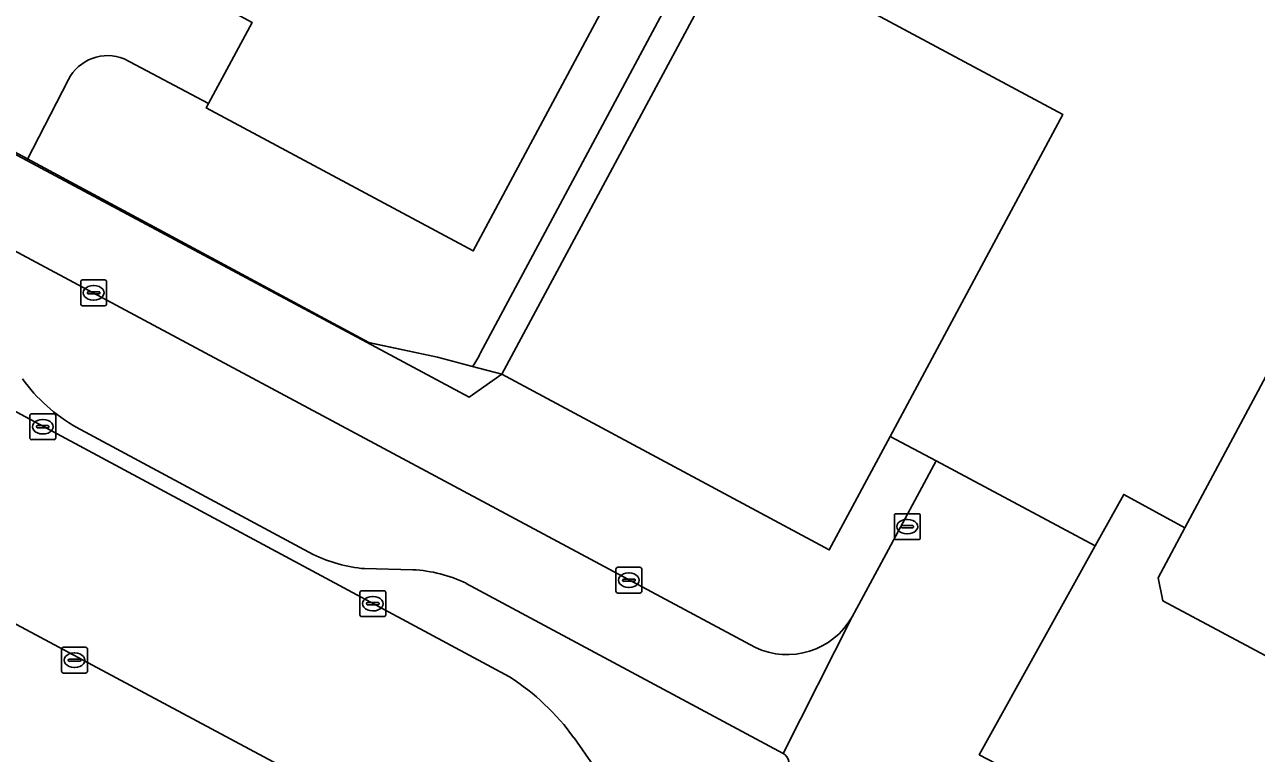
# Model space of a CAD drawing. Extents: x 159489 to 160304, y 383825 to 384531.
# Drawn here: x 159944.45 to 159992.1, y 383959.68 to 383987.85 of the extents above; entities that cross this region are included whole.
import ezdxf

# ---------------------------------------------------------------- set-up
doc = ezdxf.new("R2010")
doc.units = 0
for name, color, linetype in [('IMGEO_Hek', 7, 'Continuous'), ('IMGEO_Kolk', 7, 'Continuous'), ('IMGEO_Pand', 7, 'Continuous'), ('IMGEO_Parkeervlak_open', 7, 'Continuous'), ('IMGEO_Rijbaan_lokaal_open', 7, 'Continuous'), ('IMGEO_Verkeerseiland_open', 7, 'Continuous'), ('IMGEO_Voetpad_open', 7, 'Continuous')]:
    doc.layers.add(name, color=color, linetype=linetype)

msp = doc.modelspace()

# ---------------------------------------------------------------- linework, layer by layer
at = {"layer": 'IMGEO_Hek'}
for points in [[(159960.419, 383974.995), (159957.768, 383975.557), (159940.811, 383984.67), (159941.65, 383986.331), (159941.897, 383986.82), (159943.176, 383988.858), (159945.067, 383992.358)], [(159960.419, 383974.995), (159961.78, 383974.634)], [(159961.78, 383974.634), (159962.916, 383974.333)]]:
    msp.add_lwpolyline(points, dxfattribs=at)
at = {"layer": 'IMGEO_Kolk'}
for p, q in [((159946.622, 383977.054), (159946.622, 383977.906)), ((159946.697, 383977.98), (159947.549, 383977.98)), ((159947.11, 383977.76), (159947.135, 383977.76)), ((159947.623, 383977.906), (159947.623, 383977.054)), ((159946.881, 383977.474), (159946.881, 383977.486)), ((159947.319, 383977.437), (159946.921, 383977.437)), ((159946.924, 383977.523), (159947.322, 383977.523)), ((159947.133, 383977.2), (159947.108, 383977.2)), ((159947.365, 383977.486), (159947.365, 383977.474)), ((159947.549, 383976.98), (159946.697, 383976.98)), ((159944.728, 383972.804), (159945.58, 383972.804)), ((159944.653, 383971.878), (159944.653, 383972.73)), ((159944.912, 383972.298), (159944.912, 383972.31)), ((159944.955, 383972.347), (159945.353, 383972.347)), ((159945.141, 383972.584), (159945.166, 383972.584)), ((159945.396, 383972.31), (159945.396, 383972.298)), ((159945.654, 383972.73), (159945.654, 383971.878)), ((159945.35, 383972.261), (159944.952, 383972.261)), ((159945.164, 383972.024), (159945.139, 383972.024)), ((159945.58, 383971.804), (159944.728, 383971.804)), ((159978.098, 383968.015), (159978.098, 383968.867)), ((159978.173, 383968.941), (159979.025, 383968.941)), ((159978.4, 383968.484), (159978.798, 383968.484)), ((159978.586, 383968.721), (159978.611, 383968.721)), ((159979.099, 383968.867), (159979.099, 383968.015)), ((159978.357, 383968.435), (159978.357, 383968.447)), ((159978.795, 383968.398), (159978.397, 383968.398)), ((159978.609, 383968.161), (159978.584, 383968.161)), ((159978.841, 383968.447), (159978.841, 383968.435)), ((159979.025, 383967.941), (159978.173, 383967.941)), ((159967.328, 383965.944), (159967.328, 383966.796)), ((159967.403, 383966.87), (159968.255, 383966.87)), ((159967.816, 383966.65), (159967.841, 383966.65)), ((159968.329, 383966.796), (159968.329, 383965.944)), ((159967.587, 383966.364), (159967.587, 383966.376)), ((159968.025, 383966.327), (159967.627, 383966.327)), ((159967.63, 383966.413), (159968.028, 383966.413)), ((159968.071, 383966.376), (159968.071, 383966.364)), ((159957.424, 383965.037), (159957.424, 383965.889)), ((159957.499, 383965.963), (159958.351, 383965.963)), ((159957.912, 383965.743), (159957.937, 383965.743)), ((159958.425, 383965.889), (159958.425, 383965.037)), ((159968.255, 383965.87), (159967.403, 383965.87)), ((159967.839, 383966.09), (159967.814, 383966.09)), ((159957.683, 383965.457), (159957.683, 383965.469)), ((159958.121, 383965.42), (159957.723, 383965.42)), ((159957.726, 383965.506), (159958.124, 383965.506)), ((159957.935, 383965.183), (159957.91, 383965.183)), ((159958.167, 383965.469), (159958.167, 383965.457)), ((159958.351, 383964.963), (159957.499, 383964.963)), ((159945.959, 383963.777), (159946.811, 383963.777)), ((159945.884, 383962.851), (159945.884, 383963.703)), ((159946.143, 383963.271), (159946.143, 383963.283)), ((159946.186, 383963.32), (159946.584, 383963.32)), ((159946.372, 383963.557), (159946.397, 383963.557)), ((159946.627, 383963.283), (159946.627, 383963.271)), ((159946.885, 383963.703), (159946.885, 383962.851)), ((159946.811, 383962.777), (159945.959, 383962.777)), ((159946.581, 383963.234), (159946.183, 383963.234)), ((159946.395, 383962.997), (159946.37, 383962.997))]:
    msp.add_line(p, q, dxfattribs=at)
for points in [[(159946.622, 383977.054), (159946.622, 383977.906)], [(159946.697, 383977.98), (159947.549, 383977.98)], [(159947.623, 383977.906), (159947.623, 383977.054)], [(159947.549, 383976.98), (159946.697, 383976.98)], [(159944.728, 383972.804), (159945.58, 383972.804)], [(159944.653, 383971.878), (159944.653, 383972.73)], [(159945.654, 383972.73), (159945.654, 383971.878)], [(159945.58, 383971.804), (159944.728, 383971.804)], [(159978.098, 383968.015), (159978.098, 383968.867)], [(159978.173, 383968.941), (159979.025, 383968.941)], [(159979.099, 383968.867), (159979.099, 383968.015)], [(159979.025, 383967.941), (159978.173, 383967.941)], [(159967.328, 383965.944), (159967.328, 383966.796)], [(159967.403, 383966.87), (159968.255, 383966.87)], [(159968.329, 383966.796), (159968.329, 383965.944)], [(159957.424, 383965.037), (159957.424, 383965.889)], [(159957.499, 383965.963), (159958.351, 383965.963)], [(159958.425, 383965.889), (159958.425, 383965.037)], [(159968.255, 383965.87), (159967.403, 383965.87)], [(159958.351, 383964.963), (159957.499, 383964.963)], [(159945.959, 383963.777), (159946.811, 383963.777)], [(159945.884, 383962.851), (159945.884, 383963.703)], [(159946.885, 383963.703), (159946.885, 383962.851)], [(159946.811, 383962.777), (159945.959, 383962.777)]]:
    msp.add_lwpolyline(points, dxfattribs=at)
for centre, radius, start, end in [((159946.699, 383977.904), 0.0765, 91.552, 178.448), ((159946.699, 383977.904), 0.0765, 91.552, 178.448), ((159947.547, 383977.904), 0.0765, 1.552, 88.448), ((159947.547, 383977.904), 0.0765, 1.552, 88.448), ((159946.921, 383977.483), 0.0403, 85.8775, 175.7526), ((159946.918, 383977.473), 0.0366, 178.938, 274.7102), ((159947.322, 383977.48), 0.043, 264.8664, 352.4533), ((159947.326, 383977.485), 0.0386, 1.7309, 96.639), ((159946.699, 383977.056), 0.0765, 181.552, 268.448), ((159946.699, 383977.056), 0.0765, 181.552, 268.448), ((159947.547, 383977.056), 0.0765, 271.552, 358.448), ((159947.547, 383977.056), 0.0765, 271.552, 358.448), ((159944.73, 383972.728), 0.0765, 91.552, 178.448), ((159944.73, 383972.728), 0.0765, 91.552, 178.448), ((159945.578, 383972.728), 0.0765, 1.552, 88.448), ((159945.578, 383972.728), 0.0765, 1.552, 88.448), ((159944.952, 383972.307), 0.0403, 85.8775, 175.7526), ((159944.949, 383972.297), 0.0366, 178.938, 274.7102), ((159945.353, 383972.304), 0.043, 264.8664, 352.4533), ((159945.357, 383972.309), 0.0386, 1.7309, 96.639), ((159944.73, 383971.88), 0.0765, 181.552, 268.448), ((159944.73, 383971.88), 0.0765, 181.552, 268.448), ((159945.578, 383971.88), 0.0765, 271.552, 358.448), ((159945.578, 383971.88), 0.0765, 271.552, 358.448), ((159978.175, 383968.865), 0.0765, 91.552, 178.448), ((159978.175, 383968.865), 0.0765, 91.552, 178.448), ((159978.397, 383968.444), 0.0403, 85.8775, 175.7526), ((159978.802, 383968.446), 0.0386, 1.7309, 96.639), ((159979.023, 383968.865), 0.0765, 1.552, 88.448), ((159979.023, 383968.865), 0.0765, 1.552, 88.448), ((159978.175, 383968.017), 0.0765, 181.552, 268.448), ((159978.175, 383968.017), 0.0765, 181.552, 268.448), ((159978.394, 383968.434), 0.0366, 178.938, 274.7102), ((159978.798, 383968.441), 0.043, 264.8664, 352.4533), ((159979.023, 383968.017), 0.0765, 271.552, 358.448), ((159979.023, 383968.017), 0.0765, 271.552, 358.448), ((159967.405, 383966.794), 0.0765, 91.552, 178.448), ((159967.405, 383966.794), 0.0765, 91.552, 178.448), ((159968.253, 383966.794), 0.0765, 1.552, 88.448), ((159968.253, 383966.794), 0.0765, 1.552, 88.448), ((159967.627, 383966.373), 0.0403, 85.8775, 175.7526), ((159967.624, 383966.363), 0.0366, 178.938, 274.7102), ((159968.028, 383966.37), 0.043, 264.8664, 352.4533), ((159968.032, 383966.375), 0.0386, 1.7309, 96.639), ((159957.501, 383965.887), 0.0765, 91.552, 178.448), ((159957.501, 383965.887), 0.0765, 91.552, 178.448), ((159958.349, 383965.887), 0.0765, 1.552, 88.448), ((159958.349, 383965.887), 0.0765, 1.552, 88.448), ((159967.405, 383965.946), 0.0765, 181.552, 268.448), ((159967.405, 383965.946), 0.0765, 181.552, 268.448), ((159968.253, 383965.946), 0.0765, 271.552, 358.448), ((159968.253, 383965.946), 0.0765, 271.552, 358.448), ((159957.723, 383965.466), 0.0403, 85.8775, 175.7526), ((159957.72, 383965.456), 0.0366, 178.938, 274.7102), ((159958.124, 383965.463), 0.043, 264.8664, 352.4533), ((159958.128, 383965.468), 0.0386, 1.7309, 96.639), ((159957.501, 383965.039), 0.0765, 181.552, 268.448), ((159957.501, 383965.039), 0.0765, 181.552, 268.448), ((159958.349, 383965.039), 0.0765, 271.552, 358.448), ((159958.349, 383965.039), 0.0765, 271.552, 358.448), ((159945.961, 383963.701), 0.0765, 91.552, 178.448), ((159945.961, 383963.701), 0.0765, 91.552, 178.448), ((159946.809, 383963.701), 0.0765, 1.552, 88.448), ((159946.809, 383963.701), 0.0765, 1.552, 88.448), ((159946.183, 383963.28), 0.0403, 85.8775, 175.7526), ((159946.18, 383963.27), 0.0366, 178.938, 274.7102), ((159946.584, 383963.277), 0.043, 264.8664, 352.4533), ((159946.588, 383963.282), 0.0386, 1.7309, 96.639), ((159945.961, 383962.853), 0.0765, 181.552, 268.448), ((159945.961, 383962.853), 0.0765, 181.552, 268.448), ((159946.809, 383962.853), 0.0765, 271.552, 358.448), ((159946.809, 383962.853), 0.0765, 271.552, 358.448)]:
    msp.add_arc(centre, radius, start, end, dxfattribs=at)
for centre, major_axis, ratio, start_param, end_param in [((159947.109, 383977.48), (-0.387, 0.002), 0.722429, 4.712389, 7.853982), ((159947.134, 383977.48), (-0.39, 0.002), 0.717154, 1.570796, 4.712389), ((159945.14, 383972.304), (-0.387, 0.002), 0.722429, 4.712389, 7.853982), ((159945.165, 383972.304), (-0.39, 0.002), 0.717154, 1.570796, 4.712389), ((159978.585, 383968.441), (-0.387, 0.002), 0.722429, 4.712389, 7.853982), ((159978.61, 383968.441), (-0.39, 0.002), 0.717154, 1.570796, 4.712389), ((159967.815, 383966.37), (-0.387, 0.002), 0.722429, 4.712389, 7.853982), ((159967.84, 383966.37), (-0.39, 0.002), 0.717154, 1.570796, 4.712389), ((159957.911, 383965.463), (-0.387, 0.002), 0.722429, 4.712389, 7.853982), ((159957.936, 383965.463), (-0.39, 0.002), 0.717154, 1.570796, 4.712389), ((159946.371, 383963.277), (-0.387, 0.002), 0.722429, 4.712389, 7.853982), ((159946.396, 383963.277), (-0.39, 0.002), 0.717154, 1.570796, 4.712389)]:
    msp.add_ellipse(centre, major_axis=major_axis, ratio=ratio, start_param=start_param, end_param=end_param, dxfattribs=at)
at = {"layer": 'IMGEO_Pand'}
for points in [[(159970.847, 383995.975), (159970.69, 383996.059), (159971.109, 383996.83), (159971.261, 383996.749), (159973.002, 384000), (159974.399, 384002.609), (159967.72, 384006.179), (159969.459, 384009.45), (159959.26, 384014.929), (159951.266, 384000), (159946.709, 383991.489), (159953.26, 383987.929), (159951.571, 383984.798), (159951.48, 383984.63), (159961.809, 383979.099)], [(159962.916, 383974.333), (159975.582, 383967.539), (159977.936, 383971.927), (159984.614, 383984.377), (159971.948, 383991.171)]]:
    msp.add_lwpolyline(points, close=True, dxfattribs=at)
msp.add_lwpolyline([(160002.95, 383993.83), (159989.335, 383968.396), (159988.299, 383966.46), (159988.489, 383965.57), (159995.29, 383961.94)], dxfattribs=at)
at = {"layer": 'IMGEO_Parkeervlak_open'}
msp.add_lwpolyline([(159964.75, 383953.635), (159943.014, 383965.254)], dxfattribs=at)
at = {"layer": 'IMGEO_Rijbaan_lokaal_open'}
for points in [[(159977.092, 384003.181), (159975.389, 384000), (159962.086, 383975.156)], [(159961.78, 383974.634), (159962.916, 383974.333), (159971.948, 383991.171), (159984.614, 383984.377), (159977.936, 383971.927), (159979.718, 383970.987), (159985.866, 383967.699), (159986.97, 383969.685), (159989.335, 383968.396), (160002.95, 383993.83)], [(159972.703, 383963.779), (159940.714, 383980.899)], [(159963.214, 383962.638), (159940.323, 383974.922), (159938.78, 383972.181), (159939.978, 383971.54)], [(159946.446, 383972.289), (159955.617, 383967.369)], [(160045.074, 383926.114), (159993.67, 383953.619), (159993.5, 383953.314), (159981.38, 383959.622), (159983.843, 383964.058), (159985.866, 383967.699), (159979.718, 383970.987), (159977.689, 383967.227), (159976.466, 383964.959), (159973.791, 383959.676)], [(159957.6, 383966.817), (159959.47, 383966.772)], [(159961.533, 383966.249), (159973.626, 383959.764), (159973.791, 383959.676), (159976.466, 383964.959)], [(159942.38, 383965.607), (159942.973, 383965.276), (159943.014, 383965.254), (159964.75, 383953.635), (159964.794, 383953.612), (159965.591, 383953.183)], [(159967.668, 383957.449), (159965.705, 383960.275)]]:
    msp.add_lwpolyline(points, dxfattribs=at)
for centre, radius, start, end in [((159959.683, 383976.214), 2.625, 323.0029, 336.2389), ((159949.724, 383978.021), 6.603, 215.8358, 240.2355), ((159958.064, 383972.323), 5.526, 243.7103, 265.1789), ((159959.236, 383961.518), 5.26, 64.1016, 87.4472), ((159973.955, 383966.377), 2.884, 244.2714, 330.5493), ((159958.056, 383954.707), 9.461, 36.056, 56.9651), ((159973.569, 383959.28), 0.454, 318.4183, 60.7724)]:
    msp.add_arc(centre, radius, start, end, dxfattribs=at)
at = {"layer": 'IMGEO_Verkeerseiland_open'}
for points in [[(159934.972, 383977.794), (159940.323, 383974.922), (159963.214, 383962.638)], [(159955.617, 383967.369), (159946.446, 383972.289)], [(159959.47, 383966.772), (159957.6, 383966.817)], [(159973.791, 383959.676), (159973.626, 383959.764), (159961.533, 383966.249)], [(159965.705, 383960.275), (159967.668, 383957.449)]]:
    msp.add_lwpolyline(points, dxfattribs=at)
for centre, radius, start, end in [((159949.724, 383978.021), 6.603, 215.8358, 240.2355), ((159958.064, 383972.323), 5.526, 243.7103, 265.1789), ((159959.236, 383961.518), 5.26, 64.1016, 87.4472), ((159958.056, 383954.707), 9.461, 36.056, 56.9651), ((159973.569, 383959.28), 0.454, 318.4183, 60.7724)]:
    msp.add_arc(centre, radius, start, end, dxfattribs=at)
at = {"layer": 'IMGEO_Voetpad_open'}
for points in [[(159976.466, 383964.959), (159977.689, 383967.227), (159979.718, 383970.987), (159977.936, 383971.927), (159975.582, 383967.539), (159962.916, 383974.333), (159961.656, 383973.45), (159957.676, 383975.576), (159944.536, 383982.598), (159940.558, 383984.723), (159941.65, 383986.331), (159943.285, 383988.74), (159945.197, 383992.289), (159958.364, 384016.739)], [(159976.14, 384007.304), (159958.364, 384016.739), (159945.197, 383992.289), (159946.709, 383991.489), (159951.266, 384000), (159959.26, 384014.929), (159969.459, 384009.45), (159967.72, 384006.179), (159974.399, 384002.609), (159973.002, 384000), (159971.261, 383996.749), (159971.109, 383996.83), (159970.69, 383996.059), (159970.847, 383995.975), (159961.809, 383979.099), (159951.48, 383984.63)], [(159962.086, 383975.156), (159975.389, 384000), (159977.092, 384003.181)], [(159946.709, 383991.489), (159945.197, 383992.289), (159943.285, 383988.74), (159941.65, 383986.331), (159940.558, 383984.723), (159944.536, 383982.598), (159946.144, 383985.728)], [(159948.306, 383986.531), (159951.571, 383984.798), (159953.26, 383987.929), (159946.709, 383991.489)], [(159951.48, 383984.63), (159951.571, 383984.798), (159948.306, 383986.531)], [(159946.144, 383985.728), (159944.536, 383982.598), (159957.676, 383975.576), (159960.419, 383974.995), (159961.78, 383974.634)], [(159940.714, 383980.899), (159972.703, 383963.779)], [(160045.309, 383938.84), (160043.799, 383936.049), (159995.29, 383961.94), (159988.489, 383965.57), (159988.299, 383966.46), (159989.335, 383968.396), (159986.97, 383969.685), (159985.866, 383967.699), (159983.843, 383964.058), (159981.38, 383959.622), (159993.5, 383953.314), (159993.67, 383953.619), (159995.938, 383957.704), (160017.601, 383946.323), (160035.796, 383936.73), (160038.903, 383935.076), (160040.491, 383934.224), (160045.534, 383931.433)]]:
    msp.add_lwpolyline(points, dxfattribs=at)
msp.add_lwpolyline([(159962.916, 383974.333), (159961.78, 383974.634), (159960.419, 383974.995), (159957.676, 383975.576), (159961.656, 383973.45)], close=True, dxfattribs=at)
for centre, radius, start, end in [((159947.672, 383984.927), 1.725, 68.4165, 152.335), ((159947.672, 383984.927), 1.725, 68.4165, 152.335), ((159959.683, 383976.214), 2.625, 323.0029, 336.2389), ((159973.955, 383966.377), 2.884, 244.2714, 330.5493)]:
    msp.add_arc(centre, radius, start, end, dxfattribs=at)

doc.saveas('drawing.dxf')
